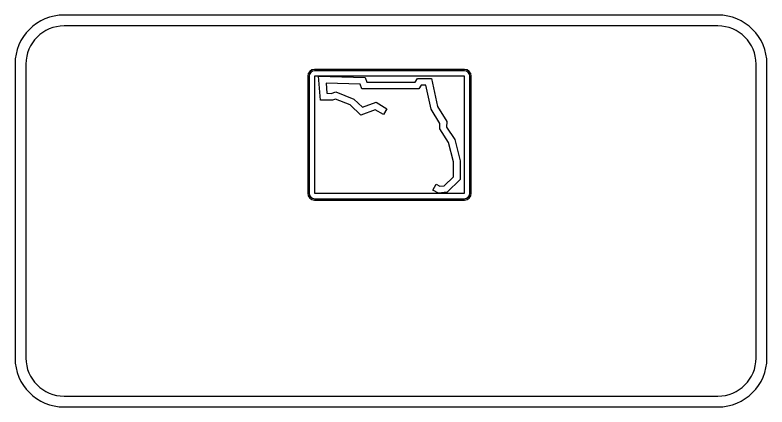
# Model space of a CAD drawing. Extents: x 10268197 to 10269179, y 2141503 to 2142677.
# Drawn here: x 10268436.24 to 10268453.49, y 2142494.95 to 2142503.95 of the extents above; entities that cross this region are included whole.
import ezdxf

# ---------------------------------------------------------------- set-up
doc = ezdxf.new("R2010")
doc.units = 0
doc.layers.add('GSOutline', color=7, linetype='Continuous')

msp = doc.modelspace()

# ---------------------------------------------------------------- linework, layer by layer
at = {"layer": 'GSOutline'}
for p, q in [((10268452.366, 2142503.953), (10268437.365, 2142503.953)), ((10268452.366, 2142503.703), (10268437.365, 2142503.703)), ((10268436.24, 2142502.828), (10268436.24, 2142496.076)), ((10268436.49, 2142502.828), (10268436.49, 2142496.076)), ((10268453.241, 2142496.076), (10268453.241, 2142502.828)), ((10268453.491, 2142496.076), (10268453.491, 2142502.828)), ((10268446.55, 2142502.703), (10268443.112, 2142502.703)), ((10268446.55, 2142502.672), (10268443.112, 2142502.672)), ((10268442.956, 2142502.547), (10268442.956, 2142499.859)), ((10268442.987, 2142502.547), (10268442.987, 2142499.859)), ((10268446.675, 2142499.859), (10268446.675, 2142502.547)), ((10268446.706, 2142499.859), (10268446.706, 2142502.547)), ((10268443.112, 2142499.734), (10268446.55, 2142499.734)), ((10268443.112, 2142499.703), (10268446.55, 2142499.703)), ((10268437.365, 2142495.201), (10268452.366, 2142495.201)), ((10268437.365, 2142494.951), (10268452.366, 2142494.951))]:
    msp.add_line(p, q, dxfattribs=at)
for points in [[(10268443.112, 2142502.547), (10268443.112, 2142499.859), (10268446.55, 2142499.859), (10268446.55, 2142502.547)], [(10268445.904, 2142500.068), (10268445.986, 2142500.021), (10268446.083, 2142500.033), (10268446.299, 2142500.24), (10268446.3, 2142500.585), (10268446.185, 2142501.028), (10268445.983, 2142501.336), (10268445.987, 2142501.463), (10268445.785, 2142501.792), (10268445.668, 2142502.34), (10268445.559, 2142502.34), (10268445.504, 2142502.257), (10268444.197, 2142502.257), (10268444.159, 2142502.368), (10268443.375, 2142502.386), (10268443.391, 2142502.155), (10268443.496, 2142502.153), (10268443.6, 2142502.188), (10268444.012, 2142502.022), (10268444.208, 2142501.835), (10268444.523, 2142501.952), (10268444.772, 2142501.801), (10268444.691, 2142501.668), (10268444.506, 2142501.779), (10268444.171, 2142501.655), (10268443.926, 2142501.888), (10268443.595, 2142502.022), (10268443.52, 2142501.997), (10268443.246, 2142502.001), (10268443.206, 2142502.547), (10268444.271, 2142502.521), (10268444.308, 2142502.413), (10268445.42, 2142502.413), (10268445.475, 2142502.497), (10268445.794, 2142502.497), (10268445.932, 2142501.851), (10268446.145, 2142501.505), (10268446.141, 2142501.38), (10268446.33, 2142501.093), (10268446.456, 2142500.605), (10268446.456, 2142500.173), (10268446.154, 2142499.885), (10268445.954, 2142499.859), (10268445.827, 2142499.932)]]:
    msp.add_lwpolyline(points, close=True, dxfattribs=at)
for centre, radius, start, end in [((10268437.365, 2142502.828), 1.125, 90, 180), ((10268452.366, 2142502.828), 1.125, 0, 90), ((10268437.365, 2142502.828), 0.875, 90, 180), ((10268452.366, 2142502.828), 0.875, 0, 90), ((10268443.112, 2142502.547), 0.156, 90, 180), ((10268443.112, 2142502.547), 0.125, 90, 180), ((10268446.55, 2142502.547), 0.156, 0, 90), ((10268446.55, 2142502.547), 0.125, 0, 90), ((10268443.112, 2142499.859), 0.156, 180, 270), ((10268443.112, 2142499.859), 0.125, 180, 270), ((10268446.55, 2142499.859), 0.156, 270, 0), ((10268446.55, 2142499.859), 0.125, 270, 0), ((10268437.365, 2142496.076), 1.125, 180, 270), ((10268437.365, 2142496.076), 0.875, 180, 270), ((10268452.366, 2142496.076), 1.125, 270, 0), ((10268452.366, 2142496.076), 0.875, 270, 0)]:
    msp.add_arc(centre, radius, start, end, dxfattribs=at)

doc.saveas('drawing.dxf')
